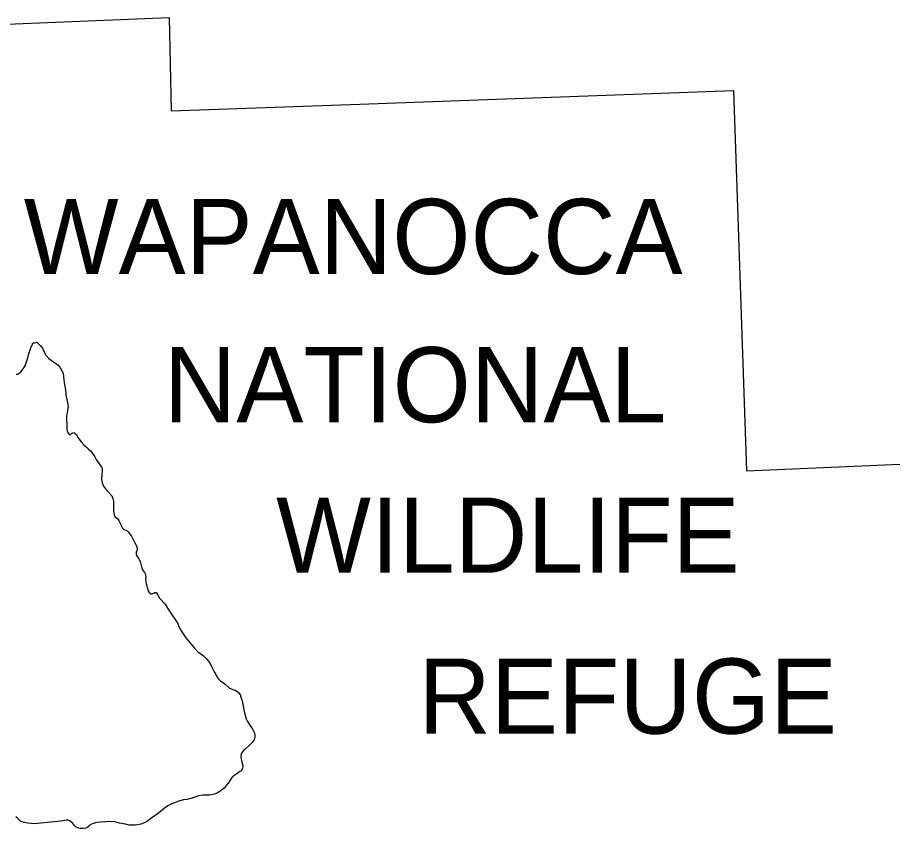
# Model space of a CAD drawing. Extents: x -939622 to -934222, y 1383701 to 1385301.
# Drawn here: x -935551.49 to -935533.04, y 1384505.69 to 1384522.78 of the extents above; entities that cross this region are included whole.
import ezdxf

# ---------------------------------------------------------------- set-up
doc = ezdxf.new("R2010")
doc.units = 0
doc.layers.add('8', color=7, linetype='Continuous')
doc.layers.add('9', color=7, linetype='Continuous')

msp = doc.modelspace()

# ---------------------------------------------------------------- linework, layer by layer
at = {"layer": '8'}
msp.add_lwpolyline([(-935554.112, 1384522.541), (-935548.291, 1384522.783), (-935548.251, 1384520.814), (-935544.269, 1384520.958), (-935536.393, 1384521.242), (-935536.123, 1384513.228), (-935528.18, 1384513.576)], dxfattribs=at)
at = {"layer": '9'}
for points in [[(-935551.223, 1384515.777), (-935551.198, 1384515.841), (-935551.187, 1384515.866), (-935551.17, 1384515.893), (-935551.17, 1384515.914), (-935551.15, 1384515.927), (-935551.141, 1384515.927), (-935551.138, 1384515.927), (-935551.084, 1384515.941), (-935551.062, 1384515.921), (-935551.007, 1384515.871), (-935550.963, 1384515.812), (-935550.934, 1384515.747), (-935550.896, 1384515.675), (-935550.831, 1384515.599), (-935550.727, 1384515.527), (-935550.638, 1384515.463), (-935550.597, 1384515.413), (-935550.527, 1384515.286), (-935550.519, 1384515.211), (-935550.504, 1384515.088), (-935550.475, 1384514.932), (-935550.466, 1384514.827), (-935550.451, 1384514.731), (-935550.423, 1384514.59), (-935550.44, 1384514.445), (-935550.453, 1384514.384), (-935550.456, 1384514.306), (-935550.451, 1384514.209), (-935550.449, 1384514.158), (-935550.449, 1384514.14), (-935550.447, 1384514.089), (-935550.44, 1384514.065), (-935550.425, 1384514.039), (-935550.412, 1384514.018), (-935550.396, 1384514), (-935550.375, 1384513.989), (-935550.352, 1384514.014), (-935550.322, 1384514.029), (-935550.289, 1384514.036), (-935550.277, 1384514.025), (-935550.246, 1384513.993), (-935550.214, 1384513.933), (-935550.143, 1384513.842), (-935550.08, 1384513.772), (-935550.047, 1384513.742), (-935549.997, 1384513.693), (-935549.948, 1384513.649), (-935549.898, 1384513.59), (-935549.86, 1384513.525), (-935549.831, 1384513.466), (-935549.747, 1384513.351), (-935549.716, 1384513.312), (-935549.706, 1384513.286), (-935549.704, 1384513.228), (-935549.711, 1384513.147), (-935549.714, 1384513.05), (-935549.7, 1384512.972), (-935549.674, 1384512.907), (-935549.633, 1384512.851), (-935549.574, 1384512.786), (-935549.503, 1384512.704), (-935549.496, 1384512.677), (-935549.48, 1384512.642), (-935549.466, 1384512.591), (-935549.467, 1384512.512), (-935549.467, 1384512.395), (-935549.452, 1384512.299), (-935549.433, 1384512.266), (-935549.383, 1384512.223), (-935549.349, 1384512.181), (-935549.324, 1384512.125), (-935549.295, 1384512.063), (-935549.275, 1384512.021), (-935549.247, 1384511.989), (-935549.202, 1384511.975), (-935549.175, 1384511.964), (-935549.156, 1384511.946), (-935549.087, 1384511.849), (-935549.052, 1384511.784), (-935549.014, 1384511.709), (-935548.982, 1384511.647), (-935548.963, 1384511.599), (-935548.968, 1384511.563), (-935548.987, 1384511.514), (-935548.986, 1384511.472), (-935548.976, 1384511.433), (-935548.939, 1384511.386), (-935548.929, 1384511.368), (-935548.903, 1384511.315), (-935548.873, 1384511.204), (-935548.853, 1384511.142), (-935548.831, 1384511.112), (-935548.81, 1384511.083), (-935548.79, 1384511.041), (-935548.785, 1384510.975), (-935548.788, 1384510.954), (-935548.782, 1384510.879), (-935548.776, 1384510.849), (-935548.762, 1384510.804), (-935548.742, 1384510.714)], [(-935551.517, 1384515.266), (-935551.487, 1384515.266), (-935551.466, 1384515.273), (-935551.42, 1384515.317), (-935551.368, 1384515.378), (-935551.327, 1384515.44), (-935551.272, 1384515.61), (-935551.251, 1384515.701), (-935551.223, 1384515.777)], [(-935548.742, 1384510.714), (-935548.735, 1384510.696), (-935548.71, 1384510.664), (-935548.692, 1384510.652), (-935548.682, 1384510.638), (-935548.655, 1384510.635), (-935548.614, 1384510.652), (-935548.596, 1384510.661), (-935548.572, 1384510.665), (-935548.56, 1384510.656), (-935548.535, 1384510.621), (-935548.497, 1384510.547), (-935548.373, 1384510.415), (-935548.325, 1384510.332), (-935548.259, 1384510.228), (-935548.125, 1384510.034)], [(-935548.125, 1384510.034), (-935548.117, 1384510.016), (-935548.103, 1384509.993), (-935548.091, 1384509.961)], [(-935548.091, 1384509.961), (-935548.089, 1384509.953), (-935548.054, 1384509.879), (-935547.966, 1384509.749), (-935547.941, 1384509.711), (-935547.863, 1384509.617), (-935547.754, 1384509.49), (-935547.68, 1384509.408), (-935547.627, 1384509.37), (-935547.569, 1384509.33), (-935547.52, 1384509.283), (-935547.47, 1384509.227), (-935547.429, 1384509.171), (-935547.398, 1384509.106), (-935547.343, 1384508.99), (-935547.318, 1384508.949), (-935547.302, 1384508.916), (-935547.264, 1384508.86), (-935547.206, 1384508.804), (-935547.107, 1384508.726), (-935547.018, 1384508.65), (-935546.893, 1384508.6), (-935546.887, 1384508.6), (-935546.829, 1384508.553), (-935546.813, 1384508.533), (-935546.788, 1384508.5), (-935546.785, 1384508.482), (-935546.752, 1384508.384), (-935546.731, 1384508.276), (-935546.709, 1384508.153), (-935546.666, 1384508.001), (-935546.637, 1384507.942), (-935546.574, 1384507.85), (-935546.549, 1384507.809), (-935546.523, 1384507.764), (-935546.501, 1384507.723), (-935546.484, 1384507.66), (-935546.486, 1384507.615), (-935546.499, 1384507.557), (-935546.543, 1384507.499), (-935546.607, 1384507.436), (-935546.694, 1384507.356), (-935546.721, 1384507.331), (-935546.77, 1384507.275), (-935546.776, 1384507.254), (-935546.78, 1384507.196), (-935546.776, 1384507.154), (-935546.762, 1384507.094), (-935546.749, 1384507.059), (-935546.735, 1384507.014), (-935546.738, 1384506.99), (-935546.743, 1384506.959), (-935546.757, 1384506.923), (-935546.777, 1384506.904), (-935546.801, 1384506.888), (-935546.839, 1384506.86), (-935546.886, 1384506.826), (-935546.927, 1384506.8), (-935546.962, 1384506.769), (-935546.986, 1384506.747), (-935547.028, 1384506.671), (-935547.083, 1384506.6), (-935547.127, 1384506.545), (-935547.171, 1384506.507), (-935547.28, 1384506.438), (-935547.336, 1384506.412), (-935547.443, 1384506.391), (-935547.581, 1384506.39), (-935547.674, 1384506.375), (-935547.73, 1384506.358), (-935547.811, 1384506.332), (-935547.918, 1384506.304), (-935547.99, 1384506.293), (-935548.064, 1384506.273), (-935548.162, 1384506.237), (-935548.251, 1384506.201), (-935548.316, 1384506.169), (-935548.39, 1384506.119), (-935548.513, 1384506.013), (-935548.654, 1384505.915), (-935548.771, 1384505.827), (-935548.831, 1384505.801), (-935548.89, 1384505.779), (-935548.926, 1384505.772), (-935549.003, 1384505.763), (-935549.078, 1384505.758), (-935549.135, 1384505.762), (-935549.214, 1384505.778), (-935549.335, 1384505.802), (-935549.438, 1384505.829), (-935549.54, 1384505.835), (-935549.627, 1384505.832), (-935549.747, 1384505.823), (-935549.818, 1384505.815), (-935549.896, 1384505.797), (-935549.931, 1384505.781), (-935549.975, 1384505.75), (-935549.999, 1384505.725), (-935550.019, 1384505.709), (-935550.046, 1384505.699), (-935550.097, 1384505.692)], [(-935550.097, 1384505.692), (-935550.133, 1384505.691), (-935550.166, 1384505.69), (-935550.193, 1384505.698), (-935550.251, 1384505.721), (-935550.282, 1384505.747), (-935550.325, 1384505.794), (-935550.375, 1384505.846), (-935550.423, 1384505.863), (-935550.456, 1384505.868), (-935550.573, 1384505.847), (-935551.063, 1384505.796), (-935551.147, 1384505.787), (-935551.198, 1384505.792), (-935551.271, 1384505.802), (-935551.367, 1384505.82), (-935551.422, 1384505.843), (-935551.471, 1384505.892), (-935551.521, 1384505.939)]]:
    msp.add_lwpolyline(points, dxfattribs=at)

# ---------------------------------------------------------------- texts
at = {"layer": '8'}
for s, p in [('WAPANOCCA', (-935551.356, 1384517.376)), ('NATIONAL', (-935548.405, 1384514.251)), ('WILDLIFE', (-935546.037, 1384511.081)), ('REFUGE', (-935543.039, 1384507.688))]:
    msp.add_text(s, height=1.584, dxfattribs=at).set_placement(p)

doc.saveas('drawing.dxf')
